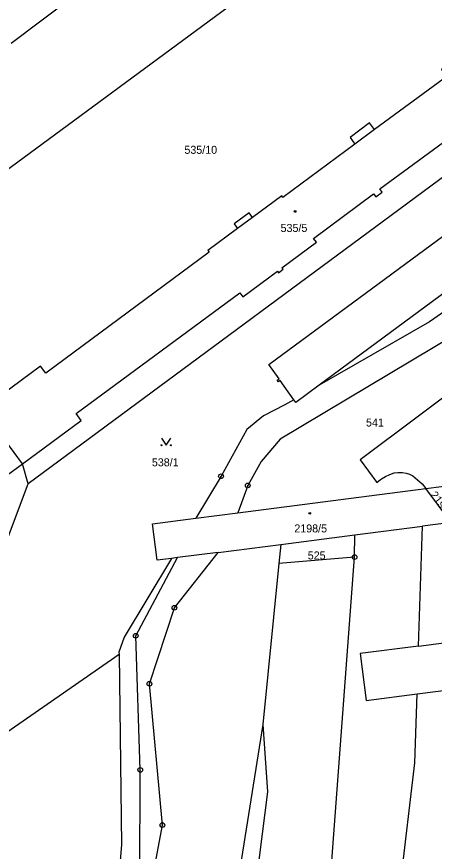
# Model space of a CAD drawing. Extents: x -733394 to -722299, y -1082822 to -1075049.
# Drawn here: x -728564.5 to -728475.7, y -1079876.8 to -1079699.5 of the extents above; entities that cross this region are included whole.
import ezdxf

# ---------------------------------------------------------------- set-up
doc = ezdxf.new("R2010")
doc.units = 0
for name, color, linetype in [('Hranice parcel', 7, 'Continuous'), ('Parcelní čísla', 7, 'Continuous'), ('Vnitřní kresba', 7, 'Continuous'), ('Značky bodu BP', 7, 'Continuous'), ('Značky budov', 7, 'Continuous'), ('Značky kultur', 7, 'Continuous')]:
    doc.layers.add(name, color=color, linetype=linetype)

msp = doc.modelspace()

# ---------------------------------------------------------------- linework, layer by layer
at = {"layer": 'Hranice parcel'}
for p, q in [((-728600.37, -1079756.93), (-728481.03, -1079668.98)), ((-728565.68, -1079705.08), (-728549.64, -1079693.06)), ((-728563.27, -1079794.45), (-728570.57, -1079784.59)), ((-728569.69, -1079799.17), (-728563.27, -1079794.45)), ((-728562.01, -1079798.71), (-728563.27, -1079794.45)), ((-728517.46, -1079804.88), (-728477.48, -1079799.73)), ((-728472.08, -1079806.95), (-728477.48, -1079799.73)), ((-728526.39, -1079806.03), (-728517.46, -1079804.88)), ((-728472.08, -1079806.95), (-728478.18, -1079807.73)), ((-728492.6, -1079809.58), (-728478.18, -1079807.73)), ((-728479.01, -1079833.19), (-728478.18, -1079807.73)), ((-728508.32, -1079811.59), (-728492.6, -1079809.58)), ((-728492.63, -1079814.3), (-728492.6, -1079809.58)), ((-728521.66, -1079813.29), (-728508.32, -1079811.59)), ((-728508.32, -1079811.59), (-728508.73, -1079815.64)), ((-728521.66, -1079813.29), (-728530.27, -1079814.4)), ((-728530.27, -1079814.4), (-728531.53, -1079814.56)), ((-728508.73, -1079815.64), (-728512.16, -1079849.87)), ((-728492.63, -1079814.3), (-728508.73, -1079815.64)), ((-728479.01, -1079833.19), (-728441.47, -1079828.35)), ((-728479.34, -1079843.34), (-728459.95, -1079840.85))]:
    msp.add_line(p, q, dxfattribs=at)
for points in [[(-728461.74, -1079701.6), (-728474.16, -1079710.73), (-728473.29, -1079711.95), (-728473.96, -1079712.56), (-728473.83, -1079712.73), (-728488.37, -1079723.47), (-728489.45, -1079722.05), (-728493.6, -1079725.15), (-728492.57, -1079726.56), (-728507.86, -1079737.87), (-728508.12, -1079737.52), (-728514.31, -1079742.12), (-728515.03, -1079741.15), (-728518.25, -1079743.53), (-728517.53, -1079744.5), (-728523.81, -1079749.15), (-728523.56, -1079749.48), (-728558.3, -1079775.23), (-728559.4, -1079773.75), (-728571.82, -1079782.9)], [(-728563.27, -1079794.45), (-728550.77, -1079785.27), (-728551.86, -1079783.78), (-728517.01, -1079758.16), (-728516.41, -1079758.97), (-728509.04, -1079753.52), (-728508.79, -1079753.88), (-728507.82, -1079753.16), (-728508.08, -1079752.82), (-728500.74, -1079747.4), (-728501.34, -1079746.59), (-728488.58, -1079737.09), (-728488.08, -1079737.77), (-728486.74, -1079736.76), (-728487.25, -1079736.06), (-728466.6, -1079720.89), (-728465.6, -1079722.27), (-728459.99, -1079718.21), (-728459.29, -1079719.19), (-728457.15, -1079717.59), (-728457.86, -1079716.64), (-728453.17, -1079713.12), (-728461.74, -1079701.6)], [(-728435.85, -1079708.77), (-728441.9, -1079711.45), (-728465.02, -1079727.05), (-728562.01, -1079798.71)], [(-728423.23, -1079715), (-728426.07, -1079720.98), (-728428.83, -1079724.92), (-728432.74, -1079730.48), (-728439.6, -1079737.79), (-728443.52, -1079741.32), (-728476.67, -1079764.33), (-728500.16, -1079777.8)], [(-728419.07, -1079720.59), (-728419.81, -1079721.94), (-728422.66, -1079727.16), (-728429.87, -1079735.95), (-728442.3, -1079747.16), (-728464.11, -1079762.56), (-728471.18, -1079767.02), (-728508.46, -1079789.21), (-728512.47, -1079793.99), (-728515.33, -1079799.06), (-728517.46, -1079804.88)], [(-728505.54, -1079780.89), (-728508.44, -1079776.8), (-728508.84, -1079777.08), (-728509.1, -1079776.71), (-728508.69, -1079776.42), (-728510.83, -1079773.39), (-728444.84, -1079724.72), (-728438.9, -1079732.55), (-728442.1, -1079734.91), (-728441.85, -1079735.25), (-728442.54, -1079735.77), (-728442.79, -1079735.44), (-728500.16, -1079777.8)], [(-728415.87, -1079737.12), (-728491.44, -1079793.6), (-728487.89, -1079798.43)], [(-728500.16, -1079777.8), (-728505.13, -1079781.47), (-728505.54, -1079780.89)], [(-728505.54, -1079780.89), (-728507.43, -1079781.97), (-728512.02, -1079784.28), (-728515.56, -1079787.22), (-728521.03, -1079797.13), (-728526.39, -1079806.03)], [(-728487.89, -1079798.43), (-728487.1, -1079797.82), (-728486.91, -1079797.68), (-728486.05, -1079797.17), (-728485.15, -1079796.75), (-728484.21, -1079796.42), (-728483.44, -1079796.32), (-728482.66, -1079796.32), (-728482.47, -1079796.34), (-728481.7, -1079796.46), (-728480.96, -1079796.68), (-728480.25, -1079797)], [(-728480.25, -1079797), (-728478.24, -1079798.72), (-728477.48, -1079799.73)], [(-728588.73, -1079846.69), (-728567.06, -1079812.14), (-728562.01, -1079798.71)], [(-728477.48, -1079799.73), (-728470.85, -1079798.88), (-728469.86, -1079806.67), (-728472.08, -1079806.95)], [(-728531.53, -1079814.56), (-728534.61, -1079814.95), (-728535.57, -1079807.21), (-728526.39, -1079806.03)], [(-728606.86, -1080033.11), (-728604.2, -1080023.06), (-728604.92, -1079999.69), (-728599.52, -1079984.75), (-728590.57, -1079975.92), (-728582.8, -1079971.38), (-728573.76, -1079965.53), (-728565.44, -1079954.58), (-728553.78, -1079931.93), (-728539.74, -1079904.39), (-728533.49, -1079871.21), (-728536.24, -1079841.2), (-728530.93, -1079825.05), (-728521.66, -1079813.29)], [(-728658.25, -1080018.5), (-728624.82, -1080035.08), (-728618.03, -1080037.15), (-728609.43, -1080030.73), (-728607.29, -1080022.98), (-728607.54, -1079999.19), (-728601.98, -1079982.82), (-728592.98, -1079973.98), (-728585.16, -1079969.49), (-728574.75, -1079962.23), (-728567.91, -1079952.59), (-728556.19, -1079929.98), (-728545.91, -1079910.97), (-728538.3, -1079882.58), (-728538.2, -1079859.5), (-728539.16, -1079830.99), (-728530.27, -1079814.4)], [(-728531.53, -1079814.56), (-728541.64, -1079831.32), (-728542.73, -1079834.52), (-728542.72, -1079834.95)], [(-728514.8, -1079945.61), (-728501.12, -1079902.2), (-728498, -1079885.49), (-728492.63, -1079814.3)], [(-728479.01, -1079833.19), (-728491.47, -1079834.8), (-728490.19, -1079844.73), (-728479.34, -1079843.34)], [(-728542.72, -1079834.95), (-728574.3, -1079856.88), (-728577.3, -1079851.98)], [(-728542.72, -1079834.95), (-728542.16, -1079875.43), (-728543.85, -1079894.63)], [(-728484.95, -1079903.48), (-728482.85, -1079883.81), (-728479.82, -1079857.97), (-728479.34, -1079843.34)], [(-728512.16, -1079849.87), (-728511.16, -1079864.19), (-728514.03, -1079887.02), (-728518.78, -1079910.27), (-728528.94, -1079941.92)], [(-728512.16, -1079849.87), (-728519.22, -1079894.31), (-728528.94, -1079941.92)]]:
    msp.add_lwpolyline(points, dxfattribs=at)
at = {"layer": 'Vnitřní kresba'}
for p, q in [((-728488.37, -1079723.47), (-728492.57, -1079726.56)), ((-728514.31, -1079742.12), (-728517.53, -1079744.5))]:
    msp.add_line(p, q, dxfattribs=at)
at = {"layer": 'Značky bodu BP'}
for centre, radius in [((-728521.03, -1079797.13), 0.5), ((-728521.03, -1079797.13), 0.0303), ((-728515.33, -1079799.06), 0.5), ((-728515.33, -1079799.06), 0.0303), ((-728492.63, -1079814.3), 0.5), ((-728492.63, -1079814.3), 0.0303), ((-728530.93, -1079825.05), 0.5), ((-728530.93, -1079825.05), 0.0303), ((-728539.16, -1079830.99), 0.5), ((-728539.16, -1079830.99), 0.0303), ((-728536.24, -1079841.2), 0.5), ((-728536.24, -1079841.2), 0.0303), ((-728538.2, -1079859.5), 0.5), ((-728538.2, -1079859.5), 0.0303), ((-728533.49, -1079871.21), 0.5), ((-728533.49, -1079871.21), 0.0303)]:
    msp.add_circle(centre, radius, dxfattribs=at)
at = {"layer": 'Značky budov'}
for centre in [(-728505.28, -1079740.86), (-728502.15, -1079804.99)]:
    msp.add_circle(centre, 0.175, dxfattribs=at)
at = {"layer": 'Značky kultur'}
msp.add_lwpolyline([(-728533.7, -1079789.04), (-728532.7, -1079790.54), (-728531.7, -1079789.04)], dxfattribs=at)
for centre in [(-728533.7, -1079790.54), (-728531.7, -1079790.54)]:
    msp.add_circle(centre, 0.1, dxfattribs=at)

# ---------------------------------------------------------------- texts
at = {"layer": 'Parcelní čísla'}
for s, p in [('535/10', (-728528.81, -1079728.62)), ('535/5', (-728508.36, -1079745.22)), ('541', (-728490.2, -1079786.55)), ('538/1', (-728535.73, -1079795.01)), ('2198/5', (-728505.44, -1079809.05)), ('525', (-728502.59, -1079814.79))]:
    msp.add_text(s, height=1.7, dxfattribs=at).set_placement(p)
msp.add_text('2198/6', height=1.7, rotation=307, dxfattribs=at).set_placement((-728476.67, -1079801.1))

doc.saveas('drawing.dxf')
